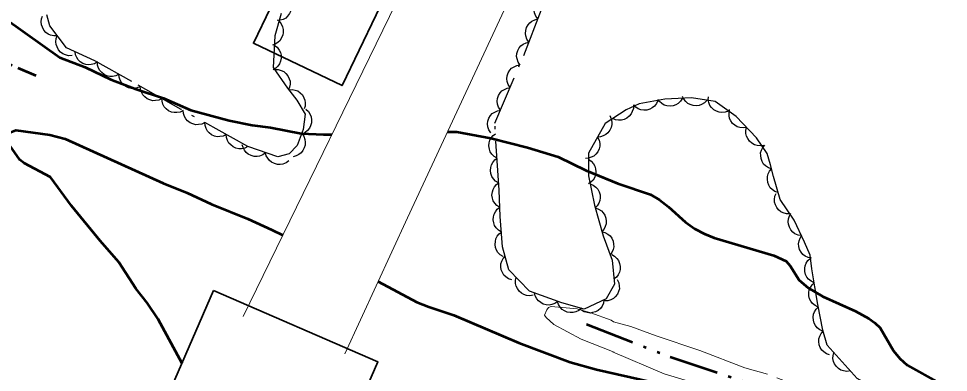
# Model space of a CAD drawing. Extents: x 355726 to 357533, y 5103782 to 5105258.
# Drawn here: x 356530.9 to 356587.5, y 5104500.3 to 5104521.9 of the extents above; entities that cross this region are included whole.
import ezdxf

# ---------------------------------------------------------------- set-up
doc = ezdxf.new("R2010")
doc.units = 0
doc.header["$LTSCALE"] = 0.6
for name, pattern in [('DASH_DOUBLE_DOT', [9.2, 5, -1.2, 0.3, -1.2, 0.3, -1.2]), ('DOT_DASHED', [7.7, 5, -1.2, 0.3, -1.2]), ('LONG_DASHED', [7.5, 6, -1.5])]:
    doc.linetypes.add(name, pattern=pattern)
for name, color, linetype, lineweight in [('1', 7, 'LONG_DASHED', 53), ('19', 7, 'Continuous', 13), ('2', 7, 'LONG_DASHED', 13), ('31', 7, 'Continuous', 35), ('4', 7, 'DASH_DOUBLE_DOT', 53), ('44', 7, 'Continuous', 25)]:
    doc.layers.add(name, color=color, linetype=linetype, lineweight=lineweight)

msp = doc.modelspace()

# ---------------------------------------------------------------- linework, layer by layer
at = {"layer": '1', "linetype": 'Continuous'}
for points in [[(356530.1, 5104521.88), (356533.41, 5104519.52), (356534.96, 5104518.95), (356536.51, 5104518.18), (356538.06, 5104517.6), (356539.73, 5104517.05), (356541.39, 5104516.32), (356543.71, 5104515.7), (356545.12, 5104515.4), (356546.23, 5104515.27), (356548.1, 5104514.9), (356549.45, 5104514.83), (356549.97, 5104514.84)], [(356540.85, 5104500.89), (356539.4, 5104503.59), (356538.72, 5104504.59), (356538.03, 5104505.47), (356537, 5104507.07), (356535.86, 5104508.37), (356534.13, 5104510.49), (356532.84, 5104512.24), (356531.25, 5104513.09), (356530.98, 5104513.3), (356530.24, 5104514.37), (356530.08, 5104514.68), (356530.34, 5104514.95), (356530.73, 5104515.11), (356532.8, 5104514.82), (356533.74, 5104514.57), (356539.7, 5104511.88), (356541.17, 5104511.29), (356542.64, 5104510.59), (356544.86, 5104509.71), (356546.32, 5104509.04), (356546.98, 5104508.7)], [(356557, 5104515.01), (356557.56, 5104515), (356559.63, 5104514.62), (356561.87, 5104514.05), (356563.74, 5104513.49), (356565.43, 5104512.64), (356567.36, 5104511.85), (356569.36, 5104511.18), (356569.89, 5104510.87), (356570.44, 5104510.44), (356571.47, 5104509.5), (356572.04, 5104509.09), (356572.63, 5104508.79), (356573.22, 5104508.55), (356576.86, 5104507.48), (356577.6, 5104507.12), (356577.85, 5104506.84), (356578.4, 5104505.96), (356578.94, 5104505.51), (356579.83, 5104504.98), (356581.82, 5104504.08), (356582.64, 5104503.63), (356583, 5104503.38), (356583.32, 5104503.07), (356584.13, 5104501.67), (356584.51, 5104501.2), (356584.96, 5104500.8), (356586.93, 5104499.7)], [(356552.78, 5104505.88), (356555.14, 5104504.63), (356555.86, 5104504.34), (356557.38, 5104503.83), (356561.34, 5104502.15), (356564.46, 5104500.97), (356566.07, 5104500.53), (356569.39, 5104499.78), (356570.17, 5104499.58), (356570.87, 5104499.33), (356577.95, 5104496.47), (356580.34, 5104495.65), (356581.96, 5104494.98), (356585.38, 5104493.8), (356587.71, 5104492.76), (356592.19, 5104491.03), (356593.74, 5104490.24), (356595.31, 5104489.51), (356599.4, 5104487.95), (356603.9, 5104486.04), (356606.29, 5104484.98), (356608.5, 5104483.88), (356612.77, 5104482.01), (356614.2, 5104481.48)]]:
    msp.add_lwpolyline(points, dxfattribs=at)
at = {"layer": '19'}
for points in [[(356569.95, 5104562.46), (356568.17, 5104556.83), (356555.09, 5104525.37), (356544.57, 5104503.75)], [(356550.75, 5104501.48), (356554.57, 5104509.77), (356561.8, 5104525.35), (356562.68, 5104527.32)]]:
    msp.add_lwpolyline(points, dxfattribs=at)
at = {"layer": '2'}
msp.add_lwpolyline([(356588.17, 5104495.73), (356587.25, 5104496.13), (356586.79, 5104496.26), (356583.49, 5104497.54), (356581.7, 5104498.32), (356580.39, 5104498.74), (356576.46, 5104500.24), (356575.09, 5104500.63), (356572.35, 5104501.68), (356569.7, 5104502.57), (356568.16, 5104503.15), (356567.1, 5104503.43), (356566.95, 5104503.54), (356565.72, 5104503.98), (356564.89, 5104504.22), (356563.3, 5104504.37), (356563.14, 5104504.3), (356563.04, 5104504.17), (356562.9, 5104503.84), (356563, 5104503.7), (356563.47, 5104503.26), (356565.14, 5104502.38), (356567.14, 5104501.58)], dxfattribs=at)
at = {"layer": '2', "linetype": 'Continuous'}
msp.add_lwpolyline([(356567.03, 5104501.61), (356570.18, 5104500.26), (356575.08, 5104498.78), (356578.98, 5104497.51), (356580.8, 5104497.08), (356583.95, 5104495.87), (356585.22, 5104495.21), (356586.11, 5104494.84), (356586.39, 5104494.74), (356587.58, 5104494.49)], dxfattribs=at)
at = {"layer": '31'}
for points in [[(356553.69, 5104524.3), (356550.59, 5104517.82), (356545.19, 5104520.4), (356548.29, 5104526.88), (356553.69, 5104524.3)], [(356542.76, 5104505.33), (356537.19, 5104492.48), (356547.19, 5104488.14), (356552.77, 5104500.99), (356542.76, 5104505.33)]]:
    msp.add_lwpolyline(points, close=True, dxfattribs=at)
at = {"layer": '4'}
for points in [[(356437.16, 5104561.09), (356441.91, 5104559.36), (356446.23, 5104556.47), (356450.33, 5104553.72), (356454.93, 5104550.76), (356460.98, 5104547.33), (356466.29, 5104544.87), (356473.07, 5104541.9), (356477.03, 5104540.67), (356481.54, 5104539.04), (356488.66, 5104536.76), (356496.54, 5104533.34), (356503.73, 5104530.16), (356512.72, 5104526.78), (356521.01, 5104523.09), (356530.86, 5104518.91), (356531.96, 5104518.44)], [(356565.46, 5104503.29), (356570.55, 5104501.29), (356578.56, 5104498.65), (356585.95, 5104495.66), (356595.51, 5104491.86), (356605.52, 5104487.53), (356613.04, 5104484.53), (356615.05, 5104483.57)]]:
    msp.add_lwpolyline(points, dxfattribs=at)
at = {"layer": '44', "linetype": 'DOT_DASHED'}
for points in [[(356573.29, 5104516.84), (356571.84, 5104517.07), (356570.22, 5104517), (356568.66, 5104516.7), (356567.87, 5104516.35), (356566.59, 5104515.5), (356565.58, 5104513.71), (356565.58, 5104512.33), (356565.95, 5104510.54), (356566.47, 5104508.67), (356567.02, 5104507.19), (356567.17, 5104505.72), (356566.66, 5104504.83), (356565.32, 5104504.21), (356563.95, 5104504.58), (356561.98, 5104505.3), (356560.74, 5104506.59), (356560.35, 5104507.99), (356560.21, 5104509.84), (356560.14, 5104511.45), (356559.88, 5104515.53), (356561.64, 5104519.66), (356563.68, 5104525)], [(356546.88, 5104522.2), (356546.5, 5104520.84), (356546.4, 5104518.93), (356547.26, 5104517.66), (356547.84, 5104516.94), (356548.34, 5104516.07), (356548.22, 5104515.15), (356547.86, 5104514.17), (356547.37, 5104513.66), (356546.67, 5104513.47), (356544.85, 5104514.1), (356540.8, 5104516.37), (356537.8, 5104518.06), (356535.55, 5104519.33), (356533.81, 5104520.11), (356532.8, 5104521.46), (356532.62, 5104522.12)], [(356591.84, 5104494.8), (356584.32, 5104498.64), (356582.97, 5104499.4), (356581.92, 5104499.99), (356580.09, 5104502), (356579.83, 5104502.93), (356579.53, 5104504.48), (356579.35, 5104505.56), (356579.17, 5104506.65), (356579.06, 5104507.5), (356578.72, 5104508.28), (356578.09, 5104509.62), (356577.23, 5104510.89), (356576.84, 5104512.29), (356576.65, 5104512.99), (356576.45, 5104513.69), (356575.8, 5104514.64), (356574.56, 5104515.94), (356573.29, 5104516.84)]]:
    msp.add_lwpolyline(points, dxfattribs=at)
at = {"layer": '44'}
for points in [[(356562.49, 5104521.88), (356562.37, 5104522.05), (356562.3, 5104522.24), (356562.27, 5104522.4), (356562.29, 5104522.58), (356562.34, 5104522.75), (356562.44, 5104522.92), (356562.54, 5104523.05), (356562.68, 5104523.15), (356562.85, 5104523.24), (356563.02, 5104523.28)], [(356547.38, 5104523.09), (356547.48, 5104522.9), (356547.51, 5104522.7), (356547.52, 5104522.54), (356547.47, 5104522.37), (356547.39, 5104522.2), (356547.27, 5104522.05), (356547.16, 5104521.93), (356547, 5104521.85), (356546.82, 5104521.8), (356546.64, 5104521.78)], [(356533.26, 5104520.85), (356533.05, 5104520.84), (356532.85, 5104520.89), (356532.7, 5104520.95), (356532.56, 5104521.06), (356532.44, 5104521.2), (356532.35, 5104521.37), (356532.29, 5104521.52), (356532.28, 5104521.7), (356532.3, 5104521.88), (356532.36, 5104522.05)], [(356546.75, 5104521.74), (356546.89, 5104521.58), (356546.97, 5104521.39), (356547.01, 5104521.23), (356547.01, 5104521.06), (356546.98, 5104520.88), (356546.89, 5104520.7), (356546.81, 5104520.56), (356546.68, 5104520.45), (356546.52, 5104520.35), (356546.35, 5104520.29)], [(356561.95, 5104520.47), (356561.83, 5104520.65), (356561.77, 5104520.84), (356561.74, 5104521), (356561.76, 5104521.18), (356561.81, 5104521.35), (356561.9, 5104521.52), (356562, 5104521.65), (356562.14, 5104521.75), (356562.31, 5104521.83), (356562.49, 5104521.88)], [(356534.16, 5104519.65), (356533.95, 5104519.64), (356533.75, 5104519.69), (356533.6, 5104519.75), (356533.46, 5104519.86), (356533.34, 5104520), (356533.25, 5104520.17), (356533.19, 5104520.32), (356533.18, 5104520.49), (356533.2, 5104520.68), (356533.26, 5104520.85)], [(356561.42, 5104519.07), (356561.3, 5104519.24), (356561.23, 5104519.44), (356561.2, 5104519.6), (356561.22, 5104519.77), (356561.27, 5104519.95), (356561.37, 5104520.12), (356561.47, 5104520.25), (356561.61, 5104520.35), (356561.78, 5104520.43), (356561.95, 5104520.47)], [(356535.7, 5104519.26), (356535.53, 5104519.15), (356535.33, 5104519.1), (356535.17, 5104519.08), (356534.99, 5104519.11), (356534.82, 5104519.17), (356534.66, 5104519.27), (356534.53, 5104519.38), (356534.44, 5104519.53), (356534.37, 5104519.7), (356534.34, 5104519.87)], [(356546.47, 5104520.27), (356546.64, 5104520.15), (356546.76, 5104519.98), (356546.84, 5104519.84), (356546.87, 5104519.67), (356546.88, 5104519.48), (356546.84, 5104519.3), (356546.78, 5104519.14), (356546.68, 5104519), (356546.55, 5104518.87), (356546.39, 5104518.78)], [(356537, 5104518.51), (356536.82, 5104518.42), (356536.62, 5104518.38), (356536.45, 5104518.38), (356536.28, 5104518.42), (356536.11, 5104518.5), (356535.96, 5104518.62), (356535.85, 5104518.73), (356535.77, 5104518.89), (356535.71, 5104519.07), (356535.7, 5104519.25)], [(356546.49, 5104518.8), (356546.69, 5104518.8), (356546.89, 5104518.74), (356547.04, 5104518.68), (356547.17, 5104518.56), (356547.29, 5104518.42), (356547.37, 5104518.24), (356547.42, 5104518.09), (356547.42, 5104517.91), (356547.39, 5104517.73), (356547.33, 5104517.56)], [(356560.81, 5104517.7), (356560.69, 5104517.88), (356560.64, 5104518.07), (356560.61, 5104518.24), (356560.64, 5104518.41), (356560.7, 5104518.59), (356560.8, 5104518.75), (356560.9, 5104518.87), (356561.05, 5104518.97), (356561.22, 5104519.05), (356561.39, 5104519.08)], [(356538.31, 5104517.77), (356538.12, 5104517.68), (356537.92, 5104517.64), (356537.76, 5104517.64), (356537.59, 5104517.68), (356537.42, 5104517.76), (356537.27, 5104517.88), (356537.16, 5104518), (356537.08, 5104518.15), (356537.02, 5104518.33), (356537, 5104518.51)], [(356539.62, 5104517.04), (356539.43, 5104516.94), (356539.23, 5104516.91), (356539.07, 5104516.9), (356538.89, 5104516.95), (356538.73, 5104517.02), (356538.58, 5104517.14), (356538.46, 5104517.26), (356538.38, 5104517.42), (356538.33, 5104517.59), (356538.31, 5104517.77)], [(356560.22, 5104516.32), (356560.1, 5104516.5), (356560.05, 5104516.69), (356560.02, 5104516.86), (356560.05, 5104517.03), (356560.11, 5104517.21), (356560.21, 5104517.37), (356560.31, 5104517.49), (356560.46, 5104517.59), (356560.63, 5104517.67), (356560.81, 5104517.7)], [(356540.92, 5104516.3), (356540.74, 5104516.21), (356540.54, 5104516.17), (356540.37, 5104516.17), (356540.2, 5104516.21), (356540.03, 5104516.29), (356539.88, 5104516.41), (356539.77, 5104516.52), (356539.69, 5104516.68), (356539.63, 5104516.86), (356539.62, 5104517.04)], [(356547.34, 5104517.57), (356547.54, 5104517.58), (356547.74, 5104517.54), (356547.9, 5104517.49), (356548.04, 5104517.38), (356548.17, 5104517.25), (356548.26, 5104517.08), (356548.32, 5104516.93), (356548.34, 5104516.76), (356548.33, 5104516.57), (356548.28, 5104516.4)], [(356571.29, 5104517.05), (356571.18, 5104516.87), (356571.03, 5104516.73), (356570.89, 5104516.64), (356570.72, 5104516.59), (356570.54, 5104516.57), (356570.35, 5104516.59), (356570.19, 5104516.63), (356570.04, 5104516.72), (356569.9, 5104516.84), (356569.79, 5104516.98)], [(356572.78, 5104516.92), (356572.64, 5104516.77), (356572.46, 5104516.67), (356572.31, 5104516.6), (356572.13, 5104516.59), (356571.95, 5104516.6), (356571.77, 5104516.66), (356571.62, 5104516.73), (356571.49, 5104516.85), (356571.37, 5104516.99), (356571.3, 5104517.16)], [(356574.09, 5104516.27), (356573.9, 5104516.2), (356573.69, 5104516.19), (356573.53, 5104516.2), (356573.36, 5104516.26), (356573.2, 5104516.35), (356573.07, 5104516.49), (356572.97, 5104516.61), (356572.9, 5104516.78), (356572.86, 5104516.96), (356572.87, 5104517.14)], [(356568.31, 5104516.64), (356568.31, 5104516.43), (356568.24, 5104516.24), (356568.17, 5104516.09), (356568.06, 5104515.96), (356567.91, 5104515.84), (356567.74, 5104515.76), (356567.58, 5104515.71), (356567.41, 5104515.71), (356567.22, 5104515.74), (356567.06, 5104515.81)], [(356569.8, 5104516.92), (356569.72, 5104516.73), (356569.59, 5104516.57), (356569.46, 5104516.46), (356569.31, 5104516.38), (356569.13, 5104516.33), (356568.94, 5104516.33), (356568.77, 5104516.34), (356568.61, 5104516.41), (356568.45, 5104516.51), (356568.33, 5104516.64)], [(356542.23, 5104515.57), (356542.05, 5104515.47), (356541.85, 5104515.44), (356541.68, 5104515.43), (356541.51, 5104515.48), (356541.34, 5104515.55), (356541.19, 5104515.67), (356541.08, 5104515.79), (356541, 5104515.94), (356540.94, 5104516.12), (356540.92, 5104516.3)], [(356548.38, 5104516.38), (356548.54, 5104516.24), (356548.64, 5104516.06), (356548.71, 5104515.91), (356548.73, 5104515.74), (356548.72, 5104515.55), (356548.67, 5104515.37), (356548.6, 5104515.22), (356548.49, 5104515.09), (356548.35, 5104514.97), (356548.19, 5104514.89)], [(356559.63, 5104514.94), (356559.52, 5104515.12), (356559.46, 5104515.31), (356559.44, 5104515.48), (356559.46, 5104515.65), (356559.52, 5104515.83), (356559.62, 5104515.99), (356559.72, 5104516.11), (356559.87, 5104516.21), (356560.04, 5104516.29), (356560.22, 5104516.32)], [(356566.87, 5104515.99), (356566.96, 5104515.8), (356566.99, 5104515.6), (356567, 5104515.44), (356566.95, 5104515.27), (356566.88, 5104515.1), (356566.76, 5104514.95), (356566.64, 5104514.83), (356566.48, 5104514.75), (356566.31, 5104514.7), (356566.13, 5104514.68)], [(356575.2, 5104515.27), (356574.99, 5104515.24), (356574.79, 5104515.26), (356574.63, 5104515.3), (356574.48, 5104515.4), (356574.34, 5104515.52), (356574.24, 5104515.68), (356574.16, 5104515.82), (356574.13, 5104515.99), (356574.13, 5104516.18), (356574.16, 5104516.36)], [(356543.54, 5104514.83), (356543.35, 5104514.74), (356543.15, 5104514.71), (356542.99, 5104514.7), (356542.82, 5104514.74), (356542.65, 5104514.82), (356542.5, 5104514.94), (356542.39, 5104515.05), (356542.31, 5104515.21), (356542.25, 5104515.39), (356542.23, 5104515.57)], [(356544.85, 5104514.1), (356544.66, 5104514.01), (356544.46, 5104513.97), (356544.3, 5104513.97), (356544.13, 5104514.01), (356543.96, 5104514.09), (356543.81, 5104514.21), (356543.69, 5104514.32), (356543.61, 5104514.48), (356543.56, 5104514.65), (356543.54, 5104514.83)], [(356548.13, 5104514.9), (356548.25, 5104514.73), (356548.32, 5104514.54), (356548.35, 5104514.38), (356548.33, 5104514.2), (356548.28, 5104514.02), (356548.19, 5104513.86), (356548.09, 5104513.73), (356547.95, 5104513.62), (356547.79, 5104513.54), (356547.61, 5104513.49)], [(356560.02, 5104513.4), (356559.84, 5104513.5), (356559.7, 5104513.65), (356559.6, 5104513.79), (356559.55, 5104513.95), (356559.52, 5104514.14), (356559.54, 5104514.33), (356559.57, 5104514.49), (356559.66, 5104514.64), (356559.78, 5104514.78), (356559.92, 5104514.89)], [(356576.23, 5104514.18), (356576.03, 5104514.15), (356575.83, 5104514.18), (356575.67, 5104514.22), (356575.52, 5104514.31), (356575.38, 5104514.43), (356575.27, 5104514.59), (356575.2, 5104514.74), (356575.16, 5104514.91), (356575.16, 5104515.09), (356575.2, 5104515.27)], [(356545.93, 5104513.73), (356545.76, 5104513.6), (356545.57, 5104513.53), (356545.41, 5104513.5), (356545.23, 5104513.51), (356545.05, 5104513.56), (356544.88, 5104513.65), (356544.75, 5104513.74), (356544.64, 5104513.88), (356544.56, 5104514.04), (356544.51, 5104514.22)], [(356566.13, 5104514.68), (356566.22, 5104514.5), (356566.26, 5104514.3), (356566.26, 5104514.13), (356566.22, 5104513.96), (356566.14, 5104513.79), (356566.02, 5104513.64), (356565.9, 5104513.53), (356565.75, 5104513.45), (356565.57, 5104513.39), (356565.39, 5104513.38)], [(356576.72, 5104512.75), (356576.52, 5104512.81), (356576.35, 5104512.93), (356576.23, 5104513.04), (356576.14, 5104513.19), (356576.08, 5104513.37), (356576.06, 5104513.56), (356576.05, 5104513.72), (356576.11, 5104513.89), (356576.19, 5104514.05), (356576.31, 5104514.19)], [(356547.34, 5104513.24), (356547.18, 5104513.11), (356546.99, 5104513.04), (356546.82, 5104513.01), (356546.65, 5104513.02), (356546.47, 5104513.07), (356546.3, 5104513.16), (356546.17, 5104513.25), (356546.06, 5104513.39), (356545.97, 5104513.55), (356545.93, 5104513.73)], [(356560.11, 5104511.9), (356559.93, 5104512), (356559.79, 5104512.15), (356559.7, 5104512.29), (356559.64, 5104512.46), (356559.62, 5104512.64), (356559.64, 5104512.83), (356559.67, 5104512.99), (356559.76, 5104513.14), (356559.87, 5104513.29), (356560.02, 5104513.4)], [(356565.58, 5104513.33), (356565.75, 5104513.21), (356565.88, 5104513.05), (356565.97, 5104512.91), (356566.01, 5104512.74), (356566.03, 5104512.56), (356566, 5104512.37), (356565.95, 5104512.21), (356565.86, 5104512.06), (356565.73, 5104511.93), (356565.58, 5104511.83)], [(356577.12, 5104511.3), (356576.92, 5104511.37), (356576.75, 5104511.49), (356576.63, 5104511.6), (356576.54, 5104511.75), (356576.48, 5104511.92), (356576.46, 5104512.11), (356576.46, 5104512.28), (356576.51, 5104512.45), (356576.6, 5104512.61), (356576.71, 5104512.75)], [(356560.19, 5104510.4), (356560.01, 5104510.51), (356559.87, 5104510.66), (356559.78, 5104510.8), (356559.73, 5104510.97), (356559.7, 5104511.15), (356559.73, 5104511.34), (356559.77, 5104511.5), (356559.86, 5104511.65), (356559.98, 5104511.79), (356560.12, 5104511.9)], [(356565.68, 5104511.84), (356565.87, 5104511.76), (356566.03, 5104511.63), (356566.15, 5104511.51), (356566.22, 5104511.35), (356566.28, 5104511.17), (356566.28, 5104510.98), (356566.27, 5104510.82), (356566.21, 5104510.66), (356566.11, 5104510.5), (356565.99, 5104510.37)], [(356577.83, 5104510), (356577.62, 5104510), (356577.43, 5104510.06), (356577.28, 5104510.13), (356577.14, 5104510.25), (356577.03, 5104510.39), (356576.95, 5104510.56), (356576.9, 5104510.72), (356576.9, 5104510.89), (356576.92, 5104511.08), (356576.99, 5104511.24)], [(356560.28, 5104508.9), (356560.1, 5104509.01), (356559.96, 5104509.16), (356559.86, 5104509.29), (356559.81, 5104509.46), (356559.78, 5104509.64), (356559.79, 5104509.83), (356559.83, 5104509.99), (356559.91, 5104510.14), (356560.03, 5104510.29), (356560.17, 5104510.4)], [(356566, 5104510.37), (356566.19, 5104510.3), (356566.36, 5104510.19), (356566.48, 5104510.07), (356566.57, 5104509.92), (356566.63, 5104509.75), (356566.65, 5104509.56), (356566.65, 5104509.4), (356566.6, 5104509.23), (356566.52, 5104509.06), (356566.4, 5104508.93)], [(356578.53, 5104508.68), (356578.33, 5104508.71), (356578.14, 5104508.8), (356578, 5104508.89), (356577.89, 5104509.03), (356577.8, 5104509.19), (356577.75, 5104509.37), (356577.72, 5104509.53), (356577.75, 5104509.71), (356577.8, 5104509.88), (356577.89, 5104510.04)], [(356560.39, 5104507.41), (356560.21, 5104507.51), (356560.07, 5104507.66), (356559.98, 5104507.79), (356559.92, 5104507.96), (356559.89, 5104508.14), (356559.91, 5104508.33), (356559.94, 5104508.49), (356560.02, 5104508.65), (356560.14, 5104508.79), (356560.28, 5104508.9)], [(356566.38, 5104508.92), (356566.58, 5104508.87), (356566.76, 5104508.77), (356566.89, 5104508.66), (356566.99, 5104508.52), (356567.07, 5104508.35), (356567.1, 5104508.17), (356567.11, 5104508), (356567.08, 5104507.83), (356567, 5104507.66), (356566.9, 5104507.51)], [(356579.14, 5104507.31), (356578.94, 5104507.35), (356578.76, 5104507.44), (356578.62, 5104507.54), (356578.51, 5104507.68), (356578.42, 5104507.84), (356578.38, 5104508.02), (356578.36, 5104508.19), (356578.39, 5104508.36), (356578.45, 5104508.53), (356578.54, 5104508.69)], [(356560.91, 5104505.98), (356560.71, 5104506.05), (356560.55, 5104506.17), (356560.42, 5104506.28), (356560.34, 5104506.43), (356560.27, 5104506.6), (356560.25, 5104506.79), (356560.25, 5104506.96), (356560.31, 5104507.13), (356560.39, 5104507.29), (356560.51, 5104507.43)], [(356566.99, 5104507.53), (356567.17, 5104507.43), (356567.31, 5104507.29), (356567.41, 5104507.16), (356567.47, 5104506.99), (356567.51, 5104506.81), (356567.5, 5104506.62), (356567.47, 5104506.46), (356567.39, 5104506.3), (356567.28, 5104506.16), (356567.14, 5104506.04)], [(356579.31, 5104505.81), (356579.12, 5104505.9), (356578.97, 5104506.03), (356578.86, 5104506.16), (356578.79, 5104506.32), (356578.74, 5104506.5), (356578.74, 5104506.69), (356578.76, 5104506.85), (356578.83, 5104507.01), (356578.93, 5104507.17), (356579.06, 5104507.29)], [(356562.22, 5104505.05), (356562.01, 5104505.02), (356561.81, 5104505.04), (356561.65, 5104505.09), (356561.5, 5104505.18), (356561.36, 5104505.3), (356561.25, 5104505.46), (356561.17, 5104505.6), (356561.14, 5104505.77), (356561.14, 5104505.96), (356561.18, 5104506.14)], [(356567.33, 5104506), (356567.42, 5104505.81), (356567.45, 5104505.61), (356567.46, 5104505.45), (356567.41, 5104505.28), (356567.34, 5104505.11), (356567.21, 5104504.96), (356567.1, 5104504.85), (356566.94, 5104504.77), (356566.76, 5104504.71), (356566.58, 5104504.7)], [(356579.55, 5104504.33), (356579.36, 5104504.42), (356579.21, 5104504.55), (356579.1, 5104504.68), (356579.03, 5104504.84), (356578.99, 5104505.02), (356578.99, 5104505.21), (356579, 5104505.37), (356579.08, 5104505.53), (356579.18, 5104505.69), (356579.31, 5104505.81)], [(356563.71, 5104504.67), (356563.54, 5104504.55), (356563.35, 5104504.48), (356563.19, 5104504.45), (356563.01, 5104504.46), (356562.83, 5104504.51), (356562.67, 5104504.61), (356562.53, 5104504.7), (356562.43, 5104504.84), (356562.34, 5104505.01), (356562.3, 5104505.18)], [(356565.15, 5104504.26), (356564.99, 5104504.12), (356564.81, 5104504.04), (356564.65, 5104503.99), (356564.47, 5104503.99), (356564.29, 5104504.02), (356564.12, 5104504.1), (356563.98, 5104504.19), (356563.86, 5104504.32), (356563.76, 5104504.48), (356563.7, 5104504.65)], [(356566.52, 5104504.77), (356566.49, 5104504.56), (356566.4, 5104504.38), (356566.31, 5104504.24), (356566.17, 5104504.13), (356566.01, 5104504.04), (356565.83, 5104503.99), (356565.67, 5104503.96), (356565.49, 5104503.99), (356565.31, 5104504.04), (356565.16, 5104504.14)], [(356579.84, 5104502.86), (356579.65, 5104502.94), (356579.5, 5104503.07), (356579.38, 5104503.2), (356579.31, 5104503.35), (356579.26, 5104503.53), (356579.25, 5104503.72), (356579.27, 5104503.89), (356579.33, 5104504.05), (356579.43, 5104504.21), (356579.56, 5104504.33)], [(356580.25, 5104501.42), (356580.05, 5104501.48), (356579.89, 5104501.6), (356579.77, 5104501.71), (356579.68, 5104501.86), (356579.61, 5104502.04), (356579.59, 5104502.23), (356579.59, 5104502.39), (356579.65, 5104502.56), (356579.73, 5104502.72), (356579.85, 5104502.86)], [(356581.51, 5104500.44), (356581.3, 5104500.41), (356581.1, 5104500.44), (356580.94, 5104500.49), (356580.79, 5104500.59), (356580.66, 5104500.71), (356580.55, 5104500.87), (356580.48, 5104501.02), (356580.45, 5104501.19), (356580.46, 5104501.38), (356580.5, 5104501.55)]]:
    msp.add_lwpolyline(points, dxfattribs=at)

doc.saveas('drawing.dxf')
